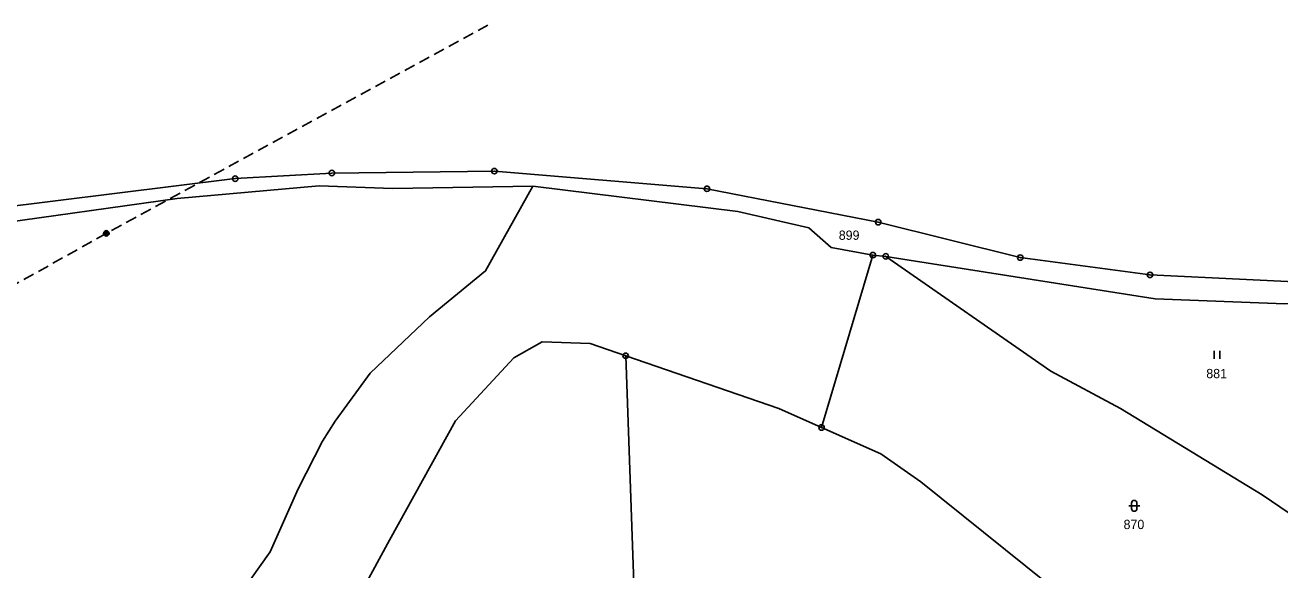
# Model space of a CAD drawing. Extents: x -754445 to -751443, y -1030748 to -1028224.
# Drawn here: x -754214.8 to -753984.8, y -1028563 to -1028463.2 of the extents above; entities that cross this region are included whole.
import ezdxf
from ezdxf.enums import TextEntityAlignment as Align

# ---------------------------------------------------------------- set-up
doc = ezdxf.new("R2010")
doc.units = 0
doc.header["$LTSCALE"] = 0.68
doc.linetypes.add('MEDIUM_DASHED', pattern=[4.5, 3, -1.5])
for name, color, linetype, lineweight in [('1', 7, 'Continuous', 25), ('3', 7, 'Continuous', 25), ('6', 7, 'Continuous', 25), ('8', 7, 'Continuous', 25)]:
    doc.layers.add(name, color=color, linetype=linetype, lineweight=lineweight)
doc.layers.add('2', color=7, linetype='Continuous')

msp = doc.modelspace()

# ---------------------------------------------------------------- linework, layer by layer
at = {"layer": '1'}
for p in [(-754068.82, -1028536.93), (-754057.05, -1028505.58)]:
    msp.add_line(p, (-754059.42, -1028505.34), dxfattribs=at)
for points in [[(-754377.46, -1028522.03), (-754358.71, -1028521.23), (-754325.11, -1028516.04), (-754312.19, -1028513.72), (-754281.72, -1028507), (-754251.56, -1028501.34), (-754231.39, -1028498.15), (-754176.29, -1028491.34), (-754158.58, -1028490.31), (-754128.79, -1028489.96), (-754089.82, -1028493.19), (-754058.44, -1028499.31), (-754032.41, -1028505.8), (-754008.62, -1028508.97), (-753982.13, -1028510.26), (-753970.76, -1028509.09), (-753947.34, -1028503.16)], [(-754121.75, -1028492.72), (-754147.39, -1028493.13), (-754160.91, -1028492.63), (-754186.92, -1028494.98), (-754221.86, -1028499.87), (-754283.24, -1028511.12), (-754333.56, -1028519.77), (-754355.47, -1028523.36), (-754371.45, -1028524.31), (-754382.14, -1028524.15), (-754395.41, -1028522.06), (-754407.62, -1028519.52), (-754430.14, -1028511.99)], [(-754175.15, -1028567.09), (-754169.88, -1028559.69), (-754164.74, -1028548.14), (-754160.3, -1028539.43), (-754157.98, -1028535.75), (-754151.53, -1028526.98), (-754140.67, -1028516.66), (-754130.41, -1028508.25), (-754121.75, -1028492.72)], [(-754059.42, -1028505.34), (-754067.03, -1028503.97), (-754071.14, -1028500.33), (-754084.18, -1028497.38), (-754121.75, -1028492.72)], [(-753961.29, -1028518.41), (-753964.86, -1028524.46), (-753967.46, -1028530.29), (-753970.79, -1028540.27), (-753976.48, -1028557.14), (-753988.09, -1028549.29), (-754014.02, -1028533.42), (-754026.78, -1028526.58), (-754057.05, -1028505.58)], [(-753948.24, -1028506.97), (-753966.07, -1028512.7), (-753983.93, -1028514.3), (-754007.65, -1028513.36), (-754057.05, -1028505.58)], [(-754104.72, -1028523.79), (-754111.26, -1028521.54), (-754120.05, -1028521.24), (-754125.23, -1028524.19), (-754135.94, -1028535.69), (-754147.98, -1028557.58), (-754154.47, -1028569.48)], [(-754068.82, -1028536.93), (-754076.64, -1028533.46), (-754104.72, -1028523.79), (-754101.08, -1028626.27)], [(-753985.37, -1028607.36), (-753989.46, -1028600.18), (-753996.44, -1028591.64), (-754006.4, -1028582.67), (-754015.86, -1028574.76), (-754050.65, -1028546.89), (-754057.94, -1028541.76), (-754068.82, -1028536.93)]]:
    msp.add_lwpolyline(points, dxfattribs=at)
at = {"layer": '3'}
for p, q in [((-753996.841, -1028524.36), (-753996.841, -1028522.86)), ((-753995.84, -1028524.36), (-753995.84, -1028522.86)), ((-754012.511, -1028551.281), (-754010.509, -1028551.281)), ((-754012.011, -1028550.781), (-754012.011, -1028551.782)), ((-754011.009, -1028551.782), (-754011.009, -1028550.781))]:
    msp.add_line(p, q, dxfattribs=at)
for centre, start, end in [((-754011.51, -1028550.7809), 0, 180), ((-754011.51, -1028551.7809), 180, 359.98789)]:
    msp.add_arc(centre, 0.5, start, end, dxfattribs=at)
at = {"layer": '6', "linetype": 'MEDIUM_DASHED'}
msp.add_lwpolyline([(-754129.99, -1028463.21), (-754199.91, -1028501.36), (-754270.98, -1028541.17), (-754341.02, -1028579.57), (-754412.06, -1028618.91)], dxfattribs=at)
at = {"layer": '6'}
for radius in [0.5, 0.4, 0.3, 0.2, 0.1]:
    msp.add_circle((-754199.9134, -1028501.3599), radius, dxfattribs=at)
at = {"layer": '8'}
for centre, radius in [((-754176.29, -1028491.3399), 0.5), ((-754158.58, -1028490.3099), 0.5), ((-754158.58, -1028490.3099), 0.0303), ((-754128.79, -1028489.9599), 0.5), ((-754128.79, -1028489.9599), 0.0303), ((-754176.29, -1028491.3399), 0.0303), ((-754089.82, -1028493.1899), 0.5), ((-754089.82, -1028493.1899), 0.0303), ((-754058.44, -1028499.3099), 0.5), ((-754058.44, -1028499.3099), 0.0303), ((-754059.42, -1028505.3399), 0.5), ((-754059.42, -1028505.3399), 0.0303), ((-754057.05, -1028505.5799), 0.5), ((-754057.05, -1028505.5799), 0.0303), ((-754032.41, -1028505.7999), 0.5), ((-754032.41, -1028505.7999), 0.0303), ((-754008.62, -1028508.9699), 0.5), ((-754008.62, -1028508.9699), 0.0303), ((-754104.72, -1028523.7899), 0.5), ((-754104.72, -1028523.7899), 0.0303), ((-754068.82, -1028536.9299), 0.5), ((-754068.82, -1028536.9299), 0.0303)]:
    msp.add_circle(centre, radius, dxfattribs=at)

# ---------------------------------------------------------------- texts
at = {"layer": '2'}
for s, p in [('899', (-754063.769, -1028502.546)), ('881', (-753996.409, -1028527.896)), ('870', (-754011.569, -1028555.536))]:
    msp.add_text(s, height=1.7, dxfattribs=at).set_placement(p, align=Align.CENTER)

doc.saveas('drawing.dxf')
